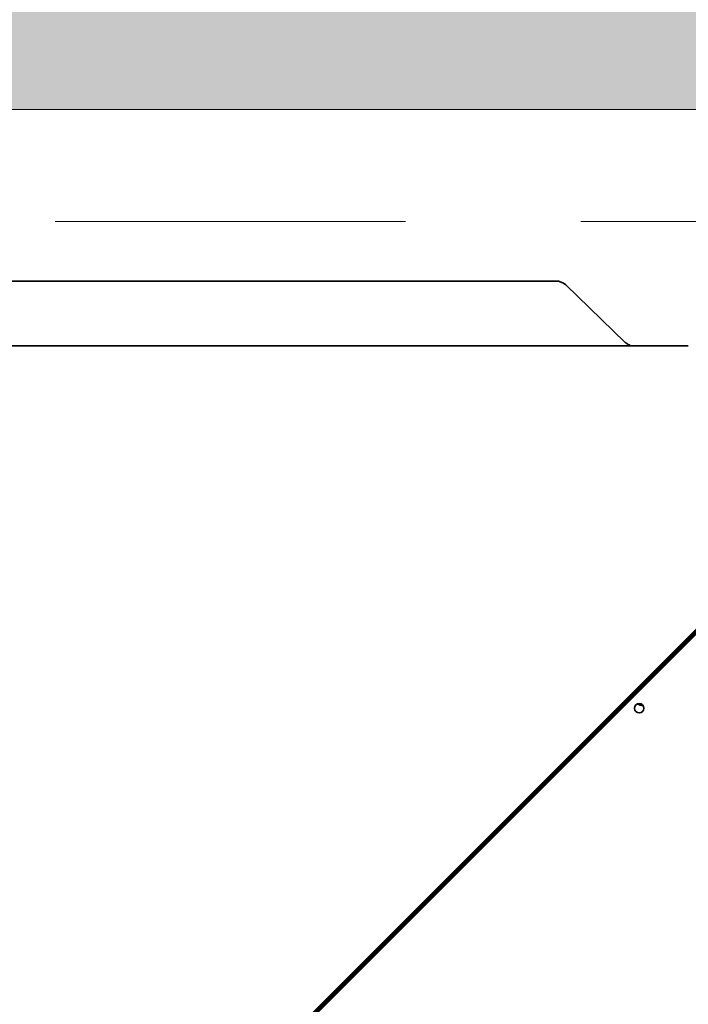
# Model space of a CAD drawing. Extents: x 3940905 to 4145695, y 925352 to 1109797.
# Tile 380 of 656: x 3983637 to 3983780, y 1101887 to 1102098. Entities that reach past the tile are written whole.
import ezdxf

# ---------------------------------------------------------------- set-up
doc = ezdxf.new("R2010")
doc.units = 0
doc.header["$LTSCALE"] = 750
doc.header["$MEASUREMENT"] = 0
doc.linetypes.add('DASHED', pattern=[0.75, 0.5, -0.25])
doc.layers.get('0').update_dxf_attribs({"linetype": 'CONTINUOUS', "lineweight": 0})
for name, color, linetype, lineweight in [('CKD Equipments', 252, 'CONTINUOUS', 0), ('HATCH', 7, 'CONTINUOUS', 0), ('wall', 7, 'CONTINUOUS', 25)]:
    doc.layers.add(name, color=color, linetype=linetype, lineweight=lineweight)

# ---------------------------------------------------------------- blocks, each defined once
blk = doc.blocks.new('4')
at = {"color": 1, "linetype": 'DASHED', "ltscale": 0.2, "const_width": 1}
blk.add_lwpolyline([(4049888.81, 1046868.24), (4050788.81, 1047768.24)], dxfattribs=at)
at = {"color": 1, "linetype": 'DASHED', "ltscale": 0.2}
blk.add_lwpolyline([(4049888.81, 1047768.24), (4050788.81, 1047768.24), (4050788.81, 1046868.24), (4049888.81, 1046868.24)], close=True, dxfattribs=at)

msp = doc.modelspace()

# ---------------------------------------------------------------- hatches: boundary and pattern name
at = {"layer": 'HATCH'}
h = msp.add_hatch(color=8, dxfattribs=at)
h.dxf.hatch_style = 1
h.paths.add_polyline_path([(3989564.19, 1102308.44), (3976969.19, 1102308.44), (3976969.19, 1088263.44), (3976839.19, 1088263.44), (3976839.19, 1074300.44), (3977002.19, 1074300.44), (3977002.19, 1067776.41), (3977459.19, 1067776.41), (3977459.19, 1072350.44), (3977459.19, 1074463.44), (3977069.19, 1074463.44), (3977069.19, 1088033.46), (3977194.19, 1088033.43), (3977194.19, 1102078.44), (3989564.19, 1102078.44)])

# ---------------------------------------------------------------- linework, layer by layer
at = {"layer": 'CKD Equipments', "color": 7, "linetype": 'Continuous', "lineweight": 35}
for p, q in [((3983065.75, 1102041.71, 1431.4), (3983752.06, 1102041.71, 1431.4)), ((3983754.18, 1102040.86, 1431.4), (3983766.92, 1102028.56, 1431.4)), ((3983780.41, 1102027.82, 1431.4), (3983037.41, 1102027.82, 1431.4))]:
    msp.add_line(p, q, dxfattribs=at)
msp.add_circle((3983769.91, 1101950.25, 1431.4), 1, dxfattribs=at)
at = {"layer": 'CKD Equipments', "color": 7, "linetype": 'Continuous', "lineweight": 35, "extrusion": (0, 0, -1)}
for centre, major_axis, ratio, start_param, end_param in [((3983752.06, 1102038.81, 1431.4), (3, 0), 0.965926, 4.712389, 5.497787), ((3983771.66, 1101956.05, 1431.4), (-5.35, 0), 0.99996, 4.882125, 5.12861)]:
    msp.add_ellipse(centre, major_axis=major_axis, ratio=ratio, start_param=start_param, end_param=end_param, dxfattribs=at)
at = {"layer": 'CKD Equipments', "color": 7, "linetype": 'Continuous', "lineweight": 35}
msp.add_open_spline([(3983766.92, 1102028.56, 1431.4), (3983766.96, 1102028.53, 1431.4), (3983766.99, 1102028.51, 1431.4), (3983767.04, 1102028.47, 1431.4), (3983767.06, 1102028.45, 1431.4), (3983767.1, 1102028.43, 1431.4), (3983767.18, 1102028.37, 1431.4), (3983767.27, 1102028.31, 1431.4), (3983767.48, 1102028.17, 1431.4), (3983767.61, 1102028.09, 1431.4), (3983767.89, 1102027.96, 1431.4), (3983768.03, 1102027.9, 1431.4), (3983768.24, 1102027.85, 1431.4), (3983768.31, 1102027.84, 1431.4), (3983768.4, 1102027.83, 1431.4), (3983768.41, 1102027.83, 1431.4), (3983768.45, 1102027.82, 1431.4), (3983768.5, 1102027.82, 1431.4), (3983768.55, 1102027.82, 1431.4), (3983768.59, 1102027.82, 1431.4)], degree=3, knots=[0, 0, 0, 0, 0.0625, 0.0625, 0.09375, 0.09375, 0.125, 0.25, 0.25, 0.5, 0.5, 0.75, 0.75, 0.875, 0.875, 0.90625, 0.90625, 0.9375, 1, 1, 1, 1], dxfattribs=at)
at = {"layer": 'wall', "lineweight": 0, "ltscale": 2}
msp.add_lwpolyline([(3989564.19, 1102308.44), (3976969.19, 1102308.44), (3976969.19, 1088263.44), (3976839.19, 1088263.44), (3976839.19, 1074300.44), (3977002.19, 1074300.44), (3977002.19, 1067776.41), (3977459.19, 1067776.41), (3977459.19, 1074463.44), (3977069.19, 1074463.44), (3977069.19, 1088033.46), (3977194.19, 1088033.43), (3977194.19, 1102078.44), (3989564.19, 1102078.44)], close=True, dxfattribs=at)

# ---------------------------------------------------------------- block references
msp.add_blockref('4', (-66918.91, 54286.19))

doc.saveas('drawing.dxf')
